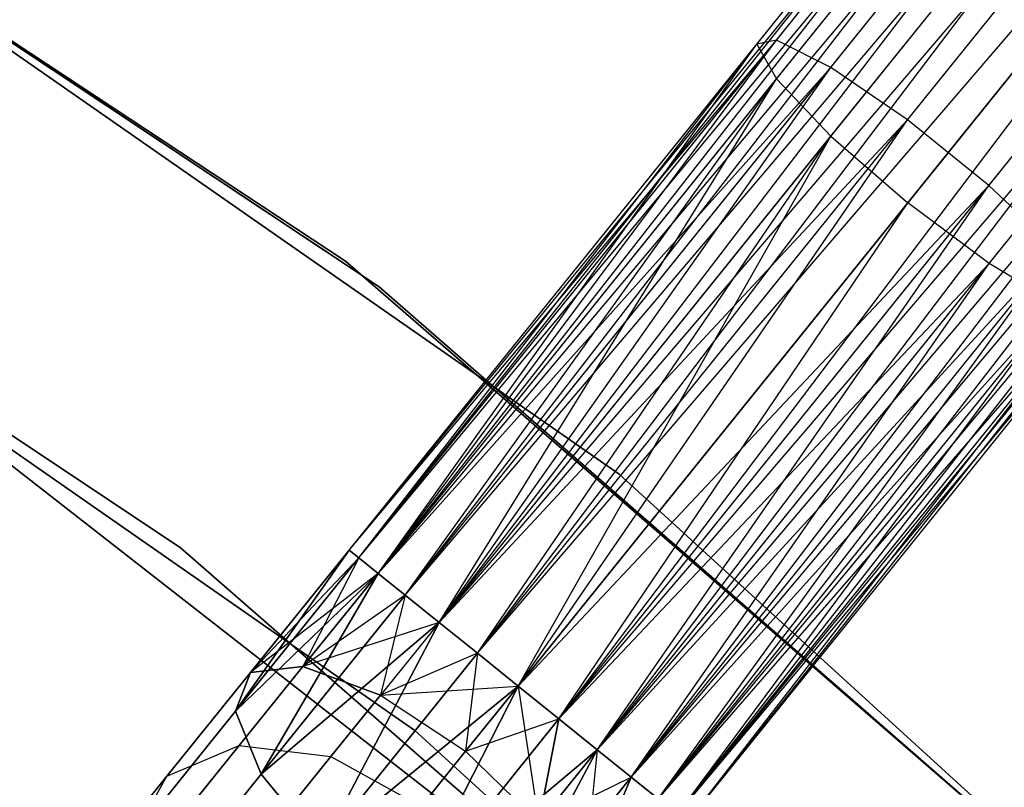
# Model space of a CAD drawing. Extents: x -91 to 91, y -91 to 262.
# Tile 459 of 480: x 36.89 to 41.39, y 48.18 to 51.7. Entities that reach past the tile are written whole.
import ezdxf

# ---------------------------------------------------------------- set-up
doc = ezdxf.new("R2010")
doc.units = 0
doc.header["$LTSCALE"] = 25.4
doc.layers.get('0').update_dxf_attribs({"linetype": 'CONTINUOUS'})

# ---------------------------------------------------------------- blocks, each defined once
blk = doc.blocks.new('ETE0_STL_1')
at = {"color": 0}
for p, q in [((38.395, 49.2681, 169.8871), (43.2205, 55.2582, 170.1281)), ((38.395, 49.2681, 169.8871), (43.2205, 55.2582, 170.1281)), ((38.395, 49.2681, 170.1281), (43.2205, 55.2582, 170.1281)), ((38.395, 49.2681, 170.1281), (43.2205, 55.2582, 170.1281)), ((38.4399, 49.2319, 170.3622), (43.2205, 55.2582, 170.1281)), ((38.4399, 49.2319, 170.3622), (43.2205, 55.2582, 170.1281)), ((38.395, 49.2681, 169.8871), (43.2654, 55.222, 169.653)), ((38.395, 49.2681, 169.8871), (43.2654, 55.222, 169.653)), ((38.4399, 49.2319, 169.653), (43.2654, 55.222, 169.653)), ((38.4399, 49.2319, 169.653), (43.2654, 55.222, 169.653)), ((38.5272, 49.1616, 169.4395), (43.2654, 55.222, 169.653)), ((38.5272, 49.1616, 169.4395), (43.2654, 55.222, 169.653)), ((38.3787, 50.5898, 158.5), (31.4471, 55.1664, 158.5)), ((31.4471, 55.1664, 159.5), (38.3787, 50.5898, 159.5)), ((38.3787, 50.5898, 158.5), (31.4471, 55.1664, 158.5)), ((31.4471, 55.1664, 159.5), (38.3787, 50.5898, 159.5)), ((38.4399, 49.2319, 170.3622), (43.3527, 55.1517, 170.5757)), ((38.4399, 49.2319, 170.3622), (43.3527, 55.1517, 170.5757)), ((38.5272, 49.1616, 170.5757), (43.3527, 55.1517, 170.5757)), ((38.5272, 49.1616, 170.5757), (43.3527, 55.1517, 170.5757)), ((38.6517, 49.0613, 170.7561), (43.3527, 55.1517, 170.5757)), ((38.6517, 49.0613, 170.7561), (43.3527, 55.1517, 170.5757)), ((31.6151, 55.0703, 159.5), (38.5328, 50.4725, 159.5)), ((38.5328, 50.4725, 169), (31.6151, 55.0703, 169)), ((31.6151, 55.0703, 159.5), (38.5328, 50.4725, 159.5)), ((38.5328, 50.4725, 169), (31.6151, 55.0703, 169)), ((38.5272, 49.1616, 169.4395), (43.4771, 55.0514, 169.2591)), ((38.5272, 49.1616, 169.4395), (43.4771, 55.0514, 169.2591)), ((38.6517, 49.0613, 169.2591), (43.4771, 55.0514, 169.2591)), ((38.6517, 49.0613, 169.2591), (43.4771, 55.0514, 169.2591)), ((38.8062, 48.9369, 169.1222), (43.4771, 55.0514, 169.2591)), ((38.8062, 48.9369, 169.1222), (43.4771, 55.0514, 169.2591)), ((38.6517, 49.0613, 170.7561), (43.6316, 54.9269, 170.8931)), ((38.6517, 49.0613, 170.7561), (43.6316, 54.9269, 170.8931)), ((38.8062, 48.9369, 170.8931), (43.6316, 54.9269, 170.8931)), ((38.8062, 48.9369, 170.8931), (43.6316, 54.9269, 170.8931)), ((38.9817, 48.7955, 170.9785), (43.6316, 54.9269, 170.8931)), ((38.9817, 48.7955, 170.9785), (43.6316, 54.9269, 170.8931)), ((38.8062, 48.9369, 169.1222), (43.8072, 54.7855, 169.0367)), ((38.8062, 48.9369, 169.1222), (43.8072, 54.7855, 169.0367)), ((38.9817, 48.7955, 169.0367), (43.8072, 54.7855, 169.0367)), ((38.9817, 48.7955, 169.0367), (43.8072, 54.7855, 169.0367)), ((38.9817, 48.7955, 170.9785), (43.9935, 54.6354, 171.0076)), ((38.9817, 48.7955, 170.9785), (43.9935, 54.6354, 171.0076)), ((39.1681, 48.6453, 169.0076), (43.9935, 54.6354, 169.0076)), ((39.1681, 48.6453, 169.0076), (43.9935, 54.6354, 169.0076)), ((39.1681, 48.6453, 171.0076), (43.9935, 54.6354, 171.0076)), ((39.1681, 48.6453, 171.0076), (43.9935, 54.6354, 171.0076)), ((43.9935, 54.6354, 171.0076), (39.3544, 48.4952, 170.9785)), ((43.9935, 54.6354, 171.0076), (39.3544, 48.4952, 170.9785)), ((39.3544, 48.4952, 169.0367), (44.1799, 54.4853, 169.0367)), ((39.3544, 48.4952, 169.0367), (44.1799, 54.4853, 169.0367)), ((39.53, 48.3538, 169.1222), (44.1799, 54.4853, 169.0367)), ((39.53, 48.3538, 169.1222), (44.1799, 54.4853, 169.0367)), ((39.631, 49.6149, 330.5076), (32.8159, 54.3633, 330.5076)), ((32.8159, 54.3633, 321.0076), (39.631, 49.6149, 321.0076)), ((39.631, 49.6149, 330.5076), (32.8159, 54.3633, 330.5076)), ((32.8159, 54.3633, 321.0076), (39.631, 49.6149, 321.0076)), ((39.3544, 48.4952, 170.9785), (44.3554, 54.3439, 170.8931)), ((39.3544, 48.4952, 170.9785), (44.3554, 54.3439, 170.8931)), ((39.53, 48.3538, 170.8931), (44.3554, 54.3439, 170.8931)), ((39.53, 48.3538, 170.8931), (44.3554, 54.3439, 170.8931)), ((39.6845, 48.2293, 170.7561), (44.3554, 54.3439, 170.8931)), ((39.6845, 48.2293, 170.7561), (44.3554, 54.3439, 170.8931)), ((39.53, 48.3538, 169.1222), (44.5099, 54.2194, 169.2591)), ((39.53, 48.3538, 169.1222), (44.5099, 54.2194, 169.2591)), ((39.6845, 48.2293, 169.2591), (44.5099, 54.2194, 169.2591)), ((39.6845, 48.2293, 169.2591), (44.5099, 54.2194, 169.2591)), ((39.809, 48.129, 169.4395), (44.5099, 54.2194, 169.2591)), ((39.809, 48.129, 169.4395), (44.5099, 54.2194, 169.2591)), ((39.6845, 48.2293, 170.7561), (44.6344, 54.1191, 170.5757)), ((39.6845, 48.2293, 170.7561), (44.6344, 54.1191, 170.5757)), ((39.809, 48.129, 170.5757), (44.6344, 54.1191, 170.5757)), ((39.809, 48.129, 170.5757), (44.6344, 54.1191, 170.5757)), ((39.8962, 48.0588, 170.3622), (44.6344, 54.1191, 170.5757)), ((39.8962, 48.0588, 170.3622), (44.6344, 54.1191, 170.5757)), ((39.809, 48.129, 169.4395), (44.7217, 54.0488, 169.653)), ((39.809, 48.129, 169.4395), (44.7217, 54.0488, 169.653)), ((39.8962, 48.0588, 169.653), (44.7217, 54.0488, 169.653)), ((39.8962, 48.0588, 169.653), (44.7217, 54.0488, 169.653)), ((39.8962, 48.0588, 170.3622), (44.7666, 54.0126, 170.1281)), ((39.8962, 48.0588, 170.3622), (44.7666, 54.0126, 170.1281)), ((39.9411, 48.0226, 169.8871), (44.7217, 54.0488, 169.653)), ((39.9411, 48.0226, 169.8871), (44.7217, 54.0488, 169.653)), ((39.9411, 48.0226, 170.1281), (44.7666, 54.0126, 170.1281)), ((39.9411, 48.0226, 170.1281), (44.7666, 54.0126, 170.1281)), ((39.9411, 48.0226, 169.8871), (44.7666, 54.0126, 170.1281)), ((39.9411, 48.0226, 169.8871), (44.7666, 54.0126, 170.1281)), ((40.3494, 51.6022, 320.1334), (42.2159, 53.9192, 319.4519)), ((40.3494, 51.6022, 320.1334), (42.2159, 53.9192, 319.4519)), ((40.2599, 51.5831, 319.6635), (42.0828, 53.846, 318.998)), ((40.2599, 51.5831, 319.6635), (42.0828, 53.846, 318.998)), ((40.5981, 51.4775, 320.5228), (42.5007, 53.8393, 319.8282)), ((40.5981, 51.4775, 320.5228), (42.5007, 53.8393, 319.8282)), ((37.6225, 49.2803, 159.5), (30.8683, 53.7694, 159.5)), ((30.8683, 53.7694, 169), (37.6225, 49.2803, 169)), ((30.8683, 53.7694, 169), (37.6225, 49.2803, 169)), ((37.6225, 49.2803, 159.5), (30.8683, 53.7694, 159.5)), ((40.3501, 51.4245, 319.2211), (42.132, 53.6364, 318.5705)), ((40.3501, 51.4245, 319.2211), (42.132, 53.6364, 318.5705)), ((40.949, 51.2375, 320.7428), (42.872, 53.6247, 320.0407)), ((40.949, 51.2375, 320.7428), (42.872, 53.6247, 320.0407)), ((40.5993, 51.1628, 318.9072), (42.3521, 53.3386, 318.2673)), ((40.5993, 51.1628, 318.9072), (42.3521, 53.3386, 318.2673)), ((41.3217, 50.9373, 320.7428), (43.2448, 53.3244, 320.0407)), ((41.3217, 50.9373, 320.7428), (43.2448, 53.3244, 320.0407)), ((32.0407, 53.0791, 330.5076), (38.6948, 48.4429, 330.5076)), ((38.6948, 48.4429, 321.0076), (32.0407, 53.0791, 321.0076)), ((38.6948, 48.4429, 321.0076), (32.0407, 53.0791, 321.0076)), ((32.0407, 53.0791, 330.5076), (38.6948, 48.4429, 330.5076)), ((42.6928, 53.0207, 318.1579), (40.9504, 50.8579, 318.794)), ((42.6928, 53.0207, 318.1579), (40.9504, 50.8579, 318.794)), ((41.3231, 50.5797, 318.9072), (43.0759, 52.7555, 318.2673)), ((41.3231, 50.5797, 318.9072), (43.0759, 52.7555, 318.2673)), ((38.395, 49.2681, 320.1281), (40.3494, 51.6022, 320.1334)), ((38.395, 49.2681, 320.1281), (40.3494, 51.6022, 320.1334)), ((38.395, 49.2681, 320.1281), (40.2599, 51.5831, 319.6635)), ((38.395, 49.2681, 319.8871), (40.2599, 51.5831, 319.6635)), ((38.395, 49.2681, 319.8871), (40.2599, 51.5831, 319.6635)), ((38.395, 49.2681, 320.1281), (40.2599, 51.5831, 319.6635)), ((38.4399, 49.2319, 320.3622), (40.3494, 51.6022, 320.1334)), ((38.4399, 49.2319, 320.3622), (40.3494, 51.6022, 320.1334)), ((38.4399, 49.2319, 319.653), (40.2599, 51.5831, 319.6635)), ((38.4399, 49.2319, 319.653), (40.2599, 51.5831, 319.6635)), ((38.5272, 49.1616, 320.5757), (40.3494, 51.6022, 320.1334)), ((38.5272, 49.1616, 320.5757), (40.3494, 51.6022, 320.1334)), ((38.5272, 49.1616, 319.4395), (40.2599, 51.5831, 319.6635)), ((38.5272, 49.1616, 319.4395), (40.2599, 51.5831, 319.6635)), ((40.3494, 51.6022, 320.1334), (40.2599, 51.5831, 319.6635)), ((40.3494, 51.6022, 320.1334), (40.2599, 51.5831, 319.6635)), ((40.2599, 51.5831, 319.6635), (40.3501, 51.4245, 319.2211)), ((40.2599, 51.5831, 319.6635), (40.3501, 51.4245, 319.2211)), ((40.5981, 51.4775, 320.5228), (40.3494, 51.6022, 320.1334)), ((40.5981, 51.4775, 320.5228), (40.3494, 51.6022, 320.1334)), ((38.5272, 49.1616, 320.5757), (40.5981, 51.4775, 320.5228)), ((38.5272, 49.1616, 320.5757), (40.5981, 51.4775, 320.5228)), ((38.6517, 49.0613, 320.7561), (40.5981, 51.4775, 320.5228)), ((38.6517, 49.0613, 320.7561), (40.5981, 51.4775, 320.5228)), ((38.8062, 48.9369, 320.8931), (40.5981, 51.4775, 320.5228)), ((38.8062, 48.9369, 320.8931), (40.5981, 51.4775, 320.5228)), ((40.949, 51.2375, 320.7428), (40.5981, 51.4775, 320.5228)), ((40.949, 51.2375, 320.7428), (40.5981, 51.4775, 320.5228)), ((38.5272, 49.1616, 319.4395), (40.3501, 51.4245, 319.2211)), ((38.5272, 49.1616, 319.4395), (40.3501, 51.4245, 319.2211)), ((38.6517, 49.0613, 319.2591), (40.3501, 51.4245, 319.2211)), ((38.6517, 49.0613, 319.2591), (40.3501, 51.4245, 319.2211)), ((38.8062, 48.9369, 319.1222), (40.3501, 51.4245, 319.2211)), ((38.8062, 48.9369, 319.1222), (40.3501, 51.4245, 319.2211)), ((40.3501, 51.4245, 319.2211), (40.5993, 51.1628, 318.9072)), ((40.3501, 51.4245, 319.2211), (40.5993, 51.1628, 318.9072)), ((41.2237, 46.243, 327.5076), (34.8351, 51.2281, 327.5076)), ((34.8351, 51.2281, 328.5076), (41.2237, 46.243, 328.5076)), ((41.2237, 46.243, 327.5076), (34.8351, 51.2281, 327.5076)), ((34.8351, 51.2281, 328.5076), (41.2237, 46.243, 328.5076)), ((38.8062, 48.9369, 320.8931), (40.949, 51.2375, 320.7428)), ((38.8062, 48.9369, 320.8931), (40.949, 51.2375, 320.7428)), ((38.9817, 48.7955, 320.9785), (40.949, 51.2375, 320.7428)), ((38.9817, 48.7955, 320.9785), (40.949, 51.2375, 320.7428)), ((39.1681, 48.6453, 321.0076), (40.949, 51.2375, 320.7428)), ((39.1681, 48.6453, 321.0076), (40.949, 51.2375, 320.7428)), ((41.3217, 50.9373, 320.7428), (40.949, 51.2375, 320.7428)), ((41.3217, 50.9373, 320.7428), (40.949, 51.2375, 320.7428)), ((38.8062, 48.9369, 319.1222), (40.5993, 51.1628, 318.9072)), ((38.8062, 48.9369, 319.1222), (40.5993, 51.1628, 318.9072)), ((38.9817, 48.7955, 319.0367), (40.5993, 51.1628, 318.9072)), ((38.9817, 48.7955, 319.0367), (40.5993, 51.1628, 318.9072)), ((39.1681, 48.6453, 319.0076), (40.5993, 51.1628, 318.9072)), ((39.1681, 48.6453, 319.0076), (40.5993, 51.1628, 318.9072)), ((40.5993, 51.1628, 318.9072), (40.9504, 50.8579, 318.794)), ((40.5993, 51.1628, 318.9072), (40.9504, 50.8579, 318.794)), ((39.1681, 48.6453, 321.0076), (41.3217, 50.9373, 320.7428)), ((39.1681, 48.6453, 321.0076), (41.3217, 50.9373, 320.7428)), ((39.3544, 48.4952, 320.9785), (41.3217, 50.9373, 320.7428)), ((39.3544, 48.4952, 320.9785), (41.3217, 50.9373, 320.7428)), ((39.53, 48.3538, 320.8931), (41.3217, 50.9373, 320.7428)), ((39.53, 48.3538, 320.8931), (41.3217, 50.9373, 320.7428)), ((41.6309, 50.6455, 320.5228), (41.3217, 50.9373, 320.7428)), ((41.6309, 50.6455, 320.5228), (41.3217, 50.9373, 320.7428)), ((40.9504, 50.8579, 318.794), (39.1681, 48.6453, 319.0076)), ((40.9504, 50.8579, 318.794), (39.1681, 48.6453, 319.0076)), ((39.3544, 48.4952, 319.0367), (40.9504, 50.8579, 318.794)), ((39.3544, 48.4952, 319.0367), (40.9504, 50.8579, 318.794)), ((41.3231, 50.5797, 318.9072), (40.9504, 50.8579, 318.794)), ((41.3231, 50.5797, 318.9072), (40.9504, 50.8579, 318.794)), ((39.53, 48.3538, 320.8931), (41.6309, 50.6455, 320.5228)), ((39.53, 48.3538, 320.8931), (41.6309, 50.6455, 320.5228)), ((39.6845, 48.2293, 320.7561), (41.6309, 50.6455, 320.5228)), ((39.6845, 48.2293, 320.7561), (41.6309, 50.6455, 320.5228)), ((39.809, 48.129, 320.5757), (41.6309, 50.6455, 320.5228)), ((39.809, 48.129, 320.5757), (41.6309, 50.6455, 320.5228)), ((44.6537, 45.1475, 158.5), (38.3787, 50.5898, 158.5)), ((38.3787, 50.5898, 158.5), (38.3787, 50.5898, 159.5)), ((38.3787, 50.5898, 159.5), (44.6537, 45.1475, 159.5)), ((38.3787, 50.5898, 158.5), (38.3787, 50.5898, 159.5)), ((44.6537, 45.1475, 158.5), (38.3787, 50.5898, 158.5)), ((38.3787, 50.5898, 159.5), (44.6537, 45.1475, 159.5)), ((39.3544, 48.4952, 319.0367), (41.3231, 50.5797, 318.9072)), ((39.3544, 48.4952, 319.0367), (41.3231, 50.5797, 318.9072)), ((39.53, 48.3538, 319.1222), (41.3231, 50.5797, 318.9072)), ((39.53, 48.3538, 319.1222), (41.3231, 50.5797, 318.9072)), ((39.6845, 48.2293, 319.2591), (41.3231, 50.5797, 318.9072)), ((39.6845, 48.2293, 319.2591), (41.3231, 50.5797, 318.9072)), ((41.6319, 50.3919, 319.2211), (41.3231, 50.5797, 318.9072)), ((41.6319, 50.3919, 319.2211), (41.3231, 50.5797, 318.9072)), ((38.5328, 50.4725, 159.5), (44.7911, 45.0112, 159.5)), ((44.7911, 45.0112, 169), (38.5328, 50.4725, 169)), ((38.5328, 50.4725, 159.5), (44.7911, 45.0112, 159.5)), ((38.5328, 50.4725, 159.5), (38.5328, 50.4725, 169)), ((44.7911, 45.0112, 169), (38.5328, 50.4725, 169)), ((38.5328, 50.4725, 159.5), (38.5328, 50.4725, 169)), ((39.809, 48.129, 320.5757), (41.8057, 50.4291, 320.1334)), ((39.809, 48.129, 320.5757), (41.8057, 50.4291, 320.1334)), ((39.8962, 48.0588, 320.3622), (41.8057, 50.4291, 320.1334)), ((39.8962, 48.0588, 320.3622), (41.8057, 50.4291, 320.1334)), ((39.9411, 48.0226, 320.1281), (41.8057, 50.4291, 320.1334)), ((39.9411, 48.0226, 320.1281), (41.8057, 50.4291, 320.1334)), ((39.6845, 48.2293, 319.2591), (41.6319, 50.3919, 319.2211)), ((39.6845, 48.2293, 319.2591), (41.6319, 50.3919, 319.2211)), ((39.809, 48.129, 319.4395), (41.6319, 50.3919, 319.2211)), ((39.809, 48.129, 319.4395), (41.6319, 50.3919, 319.2211)), ((39.8962, 48.0588, 319.653), (41.6319, 50.3919, 319.2211)), ((39.8962, 48.0588, 319.653), (41.6319, 50.3919, 319.2211)), ((39.8962, 48.0588, 319.653), (41.806, 50.3375, 319.6635)), ((39.8962, 48.0588, 319.653), (41.806, 50.3375, 319.6635)), ((39.9411, 48.0226, 319.8871), (41.806, 50.3375, 319.6635)), ((39.9411, 48.0226, 320.1281), (41.806, 50.3375, 319.6635)), ((39.9411, 48.0226, 320.1281), (41.806, 50.3375, 319.6635)), ((39.9411, 48.0226, 319.8871), (41.806, 50.3375, 319.6635)), ((45.768, 44.0175, 330.5076), (39.631, 49.6149, 330.5076)), ((39.631, 49.6149, 321.0076), (45.768, 44.0175, 321.0076)), ((39.631, 49.6149, 330.5076), (39.631, 49.6149, 321.0076)), ((45.768, 44.0175, 330.5076), (39.631, 49.6149, 330.5076)), ((39.631, 49.6149, 321.0076), (45.768, 44.0175, 321.0076)), ((39.631, 49.6149, 330.5076), (39.631, 49.6149, 321.0076)), ((43.733, 43.9479, 159.5), (37.6225, 49.2803, 159.5)), ((37.6225, 49.2803, 169), (43.733, 43.9479, 169)), ((37.6225, 49.2803, 169), (43.733, 43.9479, 169)), ((37.6225, 49.2803, 169), (37.6225, 49.2803, 159.5)), ((43.733, 43.9479, 159.5), (37.6225, 49.2803, 159.5)), ((37.6225, 49.2803, 169), (37.6225, 49.2803, 159.5)), ((37.8746, 48.5302, 319.8322), (38.395, 49.2681, 319.8871)), ((37.8746, 48.5302, 319.8322), (38.395, 49.2681, 319.8871)), ((38.395, 49.2681, 170.1281), (37.8746, 48.5302, 170.183)), ((38.395, 49.2681, 170.1281), (37.8746, 48.5302, 170.183)), ((37.9438, 48.708, 320.2712), (38.395, 49.2681, 319.8871)), ((37.9438, 48.708, 320.2712), (38.395, 49.2681, 320.1281)), ((37.9438, 48.708, 320.2712), (38.395, 49.2681, 319.8871)), ((37.9438, 48.708, 320.2712), (38.395, 49.2681, 320.1281)), ((38.395, 49.2681, 169.8871), (37.9438, 48.708, 169.744)), ((38.395, 49.2681, 170.1281), (37.9438, 48.708, 169.744)), ((38.395, 49.2681, 170.1281), (37.9438, 48.708, 169.744)), ((38.395, 49.2681, 169.8871), (37.9438, 48.708, 169.744)), ((38.395, 49.2681, 319.8871), (38.4399, 49.2319, 319.653)), ((38.4399, 49.2319, 320.3622), (38.395, 49.2681, 320.1281)), ((38.395, 49.2681, 319.8871), (38.4399, 49.2319, 319.653)), ((38.4399, 49.2319, 320.3622), (38.395, 49.2681, 320.1281)), ((38.4399, 49.2319, 169.653), (38.395, 49.2681, 169.8871)), ((38.395, 49.2681, 170.1281), (38.4399, 49.2319, 170.3622)), ((38.395, 49.2681, 170.1281), (38.4399, 49.2319, 170.3622)), ((38.4399, 49.2319, 169.653), (38.395, 49.2681, 169.8871)), ((37.8746, 48.5302, 319.8322), (38.4399, 49.2319, 319.653)), ((37.8746, 48.5302, 319.8322), (38.4399, 49.2319, 319.653)), ((38.4399, 49.2319, 170.3622), (37.8746, 48.5302, 170.183)), ((38.4399, 49.2319, 170.3622), (37.8746, 48.5302, 170.183)), ((38.4399, 49.2319, 320.3622), (37.9438, 48.708, 320.2712)), ((38.4399, 49.2319, 320.3622), (37.9438, 48.708, 320.2712)), ((38.4399, 49.2319, 169.653), (37.9438, 48.708, 169.744)), ((38.4399, 49.2319, 169.653), (37.9438, 48.708, 169.744)), ((38.4399, 49.2319, 169.653), (38.1834, 48.7349, 169.3306)), ((38.4399, 49.2319, 169.653), (38.1834, 48.7349, 169.3306)), ((38.4399, 49.2319, 319.653), (38.5272, 49.1616, 319.4395)), ((38.5272, 49.1616, 320.5757), (38.4399, 49.2319, 320.3622)), ((38.4399, 49.2319, 319.653), (38.5272, 49.1616, 319.4395)), ((38.5272, 49.1616, 320.5757), (38.4399, 49.2319, 320.3622)), ((38.5272, 49.1616, 169.4395), (38.4399, 49.2319, 169.653)), ((38.4399, 49.2319, 170.3622), (38.5272, 49.1616, 170.5757)), ((38.4399, 49.2319, 170.3622), (38.5272, 49.1616, 170.5757)), ((38.5272, 49.1616, 169.4395), (38.4399, 49.2319, 169.653)), ((37.8746, 48.5302, 319.8322), (38.5272, 49.1616, 319.4395)), ((37.8746, 48.5302, 319.8322), (38.5272, 49.1616, 319.4395)), ((38.5272, 49.1616, 170.5757), (37.8746, 48.5302, 170.183)), ((38.5272, 49.1616, 170.5757), (37.8746, 48.5302, 170.183)), ((38.5272, 49.1616, 320.5757), (37.9438, 48.708, 320.2712)), ((38.5272, 49.1616, 320.5757), (37.9438, 48.708, 320.2712)), ((37.9918, 48.2423, 319.4683), (38.5272, 49.1616, 319.4395)), ((37.9918, 48.2423, 319.4683), (38.5272, 49.1616, 319.4395)), ((38.5272, 49.1616, 170.5757), (37.9918, 48.2423, 170.5469)), ((38.5272, 49.1616, 170.5757), (37.9918, 48.2423, 170.5469)), ((38.1834, 48.7349, 320.6847), (38.5272, 49.1616, 320.5757)), ((38.1834, 48.7349, 320.6847), (38.5272, 49.1616, 320.5757)), ((38.5272, 49.1616, 169.4395), (38.1834, 48.7349, 169.3306)), ((38.5272, 49.1616, 169.4395), (38.1834, 48.7349, 169.3306)), ((38.5272, 49.1616, 319.4395), (38.6517, 49.0613, 319.2591)), ((38.6517, 49.0613, 320.7561), (38.5272, 49.1616, 320.5757)), ((38.5272, 49.1616, 319.4395), (38.6517, 49.0613, 319.2591)), ((38.6517, 49.0613, 320.7561), (38.5272, 49.1616, 320.5757)), ((38.6517, 49.0613, 169.2591), (38.5272, 49.1616, 169.4395)), ((38.5272, 49.1616, 170.5757), (38.6517, 49.0613, 170.7561)), ((38.5272, 49.1616, 170.5757), (38.6517, 49.0613, 170.7561)), ((38.6517, 49.0613, 169.2591), (38.5272, 49.1616, 169.4395)), ((37.9918, 48.2423, 319.4683), (38.6517, 49.0613, 319.2591)), ((37.9918, 48.2423, 319.4683), (38.6517, 49.0613, 319.2591)), ((38.6517, 49.0613, 170.7561), (37.9918, 48.2423, 170.5469)), ((38.6517, 49.0613, 170.7561), (37.9918, 48.2423, 170.5469)), ((38.6517, 49.0613, 320.7561), (38.1834, 48.7349, 320.6847)), ((38.6517, 49.0613, 320.7561), (38.1834, 48.7349, 320.6847)), ((38.6517, 49.0613, 169.2591), (38.1834, 48.7349, 169.3306)), ((38.6517, 49.0613, 169.2591), (38.1834, 48.7349, 169.3306)), ((38.6517, 49.0613, 169.2591), (38.5386, 48.6047, 169.0373)), ((38.6517, 49.0613, 169.2591), (38.5386, 48.6047, 169.0373)), ((38.6517, 49.0613, 319.2591), (38.8062, 48.9369, 319.1222)), ((38.8062, 48.9369, 320.8931), (38.6517, 49.0613, 320.7561)), ((38.6517, 49.0613, 319.2591), (38.8062, 48.9369, 319.1222)), ((38.8062, 48.9369, 320.8931), (38.6517, 49.0613, 320.7561)), ((38.8062, 48.9369, 169.1222), (38.6517, 49.0613, 169.2591)), ((38.6517, 49.0613, 170.7561), (38.8062, 48.9369, 170.8931)), ((38.6517, 49.0613, 170.7561), (38.8062, 48.9369, 170.8931)), ((38.8062, 48.9369, 169.1222), (38.6517, 49.0613, 169.2591)), ((37.9918, 48.2423, 319.4683), (38.8062, 48.9369, 319.1222)), ((37.9918, 48.2423, 319.4683), (38.8062, 48.9369, 319.1222)), ((38.8062, 48.9369, 170.8931), (37.9918, 48.2423, 170.5469)), ((38.8062, 48.9369, 170.8931), (37.9918, 48.2423, 170.5469)), ((38.8062, 48.9369, 320.8931), (38.1834, 48.7349, 320.6847)), ((38.8062, 48.9369, 320.8931), (38.1834, 48.7349, 320.6847)), ((38.2684, 47.9101, 319.2628), (38.8062, 48.9369, 319.1222)), ((38.2684, 47.9101, 319.2628), (38.8062, 48.9369, 319.1222)), ((38.8062, 48.9369, 170.8931), (38.2684, 47.9101, 170.7524)), ((38.8062, 48.9369, 170.8931), (38.2684, 47.9101, 170.7524)), ((38.8062, 48.9369, 320.8931), (38.5386, 48.6047, 320.9779)), ((38.8062, 48.9369, 320.8931), (38.5386, 48.6047, 320.9779)), ((38.8062, 48.9369, 169.1222), (38.5386, 48.6047, 169.0373)), ((38.8062, 48.9369, 169.1222), (38.5386, 48.6047, 169.0373)), ((38.8062, 48.9369, 319.1222), (38.9817, 48.7955, 319.0367)), ((38.9817, 48.7955, 320.9785), (38.8062, 48.9369, 320.8931)), ((38.8062, 48.9369, 319.1222), (38.9817, 48.7955, 319.0367)), ((38.9817, 48.7955, 320.9785), (38.8062, 48.9369, 320.8931)), ((38.9817, 48.7955, 169.0367), (38.8062, 48.9369, 169.1222)), ((38.8062, 48.9369, 170.8931), (38.9817, 48.7955, 170.9785)), ((38.8062, 48.9369, 170.8931), (38.9817, 48.7955, 170.9785)), ((38.9817, 48.7955, 169.0367), (38.8062, 48.9369, 169.1222)), ((38.2684, 47.9101, 319.2628), (38.9817, 48.7955, 319.0367)), ((38.2684, 47.9101, 319.2628), (38.9817, 48.7955, 319.0367)), ((38.9817, 48.7955, 170.9785), (38.2684, 47.9101, 170.7524)), ((38.9817, 48.7955, 170.9785), (38.2684, 47.9101, 170.7524)), ((38.9817, 48.7955, 320.9785), (38.5386, 48.6047, 320.9779)), ((38.9817, 48.7955, 320.9785), (38.5386, 48.6047, 320.9779)), ((38.9817, 48.7955, 169.0367), (38.5386, 48.6047, 169.0373)), ((38.9817, 48.7955, 169.0367), (38.5386, 48.6047, 169.0373)), ((38.9817, 48.7955, 169.0367), (38.928, 48.3473, 168.9315)), ((38.9817, 48.7955, 169.0367), (38.928, 48.3473, 168.9315)), ((38.9817, 48.7955, 319.0367), (39.1681, 48.6453, 319.0076)), ((39.1681, 48.6453, 321.0076), (38.9817, 48.7955, 320.9785)), ((38.9817, 48.7955, 319.0367), (39.1681, 48.6453, 319.0076)), ((39.1681, 48.6453, 321.0076), (38.9817, 48.7955, 320.9785)), ((39.1681, 48.6453, 169.0076), (38.9817, 48.7955, 169.0367)), ((38.9817, 48.7955, 170.9785), (39.1681, 48.6453, 171.0076)), ((38.9817, 48.7955, 170.9785), (39.1681, 48.6453, 171.0076)), ((39.1681, 48.6453, 169.0076), (38.9817, 48.7955, 169.0367)), ((37.5613, 48.2332, 320.6786), (37.9438, 48.708, 320.2712)), ((37.5613, 48.2332, 320.6786), (37.9438, 48.708, 320.2712)), ((37.9438, 48.708, 169.744), (37.5613, 48.2332, 169.3366)), ((37.9438, 48.708, 169.744), (37.5613, 48.2332, 169.3366)), ((37.8746, 48.5302, 319.8322), (37.9438, 48.708, 320.2712)), ((37.8746, 48.5302, 319.8322), (37.9438, 48.708, 320.2712)), ((37.9438, 48.708, 169.744), (37.8746, 48.5302, 170.183)), ((37.9438, 48.708, 169.744), (37.8746, 48.5302, 170.183)), ((37.892, 48.3731, 320.9951), (38.1834, 48.7349, 320.6847)), ((37.892, 48.3731, 320.9951), (38.1834, 48.7349, 320.6847)), ((38.1834, 48.7349, 169.3306), (37.892, 48.3731, 169.0201)), ((38.1834, 48.7349, 169.3306), (37.892, 48.3731, 169.0201)), ((37.9438, 48.708, 320.2712), (38.1834, 48.7349, 320.6847)), ((37.9438, 48.708, 320.2712), (38.1834, 48.7349, 320.6847)), ((38.1834, 48.7349, 169.3306), (37.9438, 48.708, 169.744)), ((38.1834, 48.7349, 169.3306), (37.9438, 48.708, 169.744)), ((38.5386, 48.6047, 320.9779), (38.1834, 48.7349, 320.6847)), ((38.5386, 48.6047, 320.9779), (38.1834, 48.7349, 320.6847)), ((38.1834, 48.7349, 169.3306), (38.5386, 48.6047, 169.0373)), ((38.1834, 48.7349, 169.3306), (38.5386, 48.6047, 169.0373)), ((38.2684, 47.9101, 319.2628), (39.1681, 48.6453, 319.0076)), ((38.2684, 47.9101, 319.2628), (39.1681, 48.6453, 319.0076)), ((39.1681, 48.6453, 171.0076), (38.2684, 47.9101, 170.7524)), ((39.1681, 48.6453, 171.0076), (38.2684, 47.9101, 170.7524)), ((38.5386, 48.6047, 320.9779), (39.1681, 48.6453, 321.0076)), ((38.5386, 48.6047, 320.9779), (39.1681, 48.6453, 321.0076)), ((38.6412, 47.6098, 319.2628), (39.1681, 48.6453, 319.0076)), ((38.6412, 47.6098, 319.2628), (39.1681, 48.6453, 319.0076)), ((39.1681, 48.6453, 171.0076), (38.6412, 47.6098, 170.7524)), ((39.1681, 48.6453, 171.0076), (38.6412, 47.6098, 170.7524)), ((39.1681, 48.6453, 321.0076), (38.928, 48.3473, 321.0837)), ((39.1681, 48.6453, 321.0076), (38.928, 48.3473, 321.0837)), ((38.928, 48.3473, 168.9315), (39.1681, 48.6453, 169.0076)), ((38.928, 48.3473, 168.9315), (39.1681, 48.6453, 169.0076)), ((39.3544, 48.4952, 320.9785), (39.1681, 48.6453, 321.0076)), ((39.1681, 48.6453, 319.0076), (39.3544, 48.4952, 319.0367)), ((39.3544, 48.4952, 320.9785), (39.1681, 48.6453, 321.0076)), ((39.1681, 48.6453, 319.0076), (39.3544, 48.4952, 319.0367)), ((39.3544, 48.4952, 169.0367), (39.1681, 48.6453, 169.0076)), ((39.1681, 48.6453, 171.0076), (39.3544, 48.4952, 170.9785)), ((39.1681, 48.6453, 169.0076), (39.2624, 48.0217, 169.0373)), ((39.3544, 48.4952, 169.0367), (39.1681, 48.6453, 169.0076)), ((39.1681, 48.6453, 169.0076), (39.2624, 48.0217, 169.0373)), ((39.1681, 48.6453, 171.0076), (39.3544, 48.4952, 170.9785)), ((38.3117, 48.3232, 321.2195), (38.5386, 48.6047, 320.9779)), ((38.3117, 48.3232, 321.2195), (38.5386, 48.6047, 320.9779)), ((38.5386, 48.6047, 169.0373), (38.3117, 48.3232, 168.7957)), ((38.5386, 48.6047, 169.0373), (38.3117, 48.3232, 168.7957)), ((38.5386, 48.6047, 320.9779), (38.928, 48.3473, 321.0837)), ((38.5386, 48.6047, 320.9779), (38.928, 48.3473, 321.0837)), ((38.5386, 48.6047, 169.0373), (38.928, 48.3473, 168.9315)), ((38.5386, 48.6047, 169.0373), (38.928, 48.3473, 168.9315)), ((37.3954, 47.9353, 320.3427), (37.8746, 48.5302, 319.8322)), ((37.3954, 47.9353, 320.3427), (37.8746, 48.5302, 319.8322)), ((37.8746, 48.5302, 170.183), (37.3954, 47.9353, 169.6726)), ((37.8746, 48.5302, 170.183), (37.3954, 47.9353, 169.6726)), ((37.9918, 48.2423, 319.4683), (37.8746, 48.5302, 319.8322)), ((37.9918, 48.2423, 319.4683), (37.8746, 48.5302, 319.8322)), ((37.8746, 48.5302, 170.183), (37.9918, 48.2423, 170.5469)), ((37.8746, 48.5302, 170.183), (37.9918, 48.2423, 170.5469)), ((38.6412, 47.6098, 319.2628), (39.3544, 48.4952, 319.0367)), ((38.6412, 47.6098, 319.2628), (39.3544, 48.4952, 319.0367)), ((39.3544, 48.4952, 170.9785), (38.6412, 47.6098, 170.7524)), ((39.3544, 48.4952, 170.9785), (38.6412, 47.6098, 170.7524)), ((38.928, 48.3473, 321.0837), (39.3544, 48.4952, 320.9785)), ((38.928, 48.3473, 321.0837), (39.3544, 48.4952, 320.9785)), ((39.2624, 48.0217, 320.9779), (39.3544, 48.4952, 320.9785)), ((39.2624, 48.0217, 320.9779), (39.3544, 48.4952, 320.9785)), ((39.3544, 48.4952, 169.0367), (39.2624, 48.0217, 169.0373)), ((39.3544, 48.4952, 169.0367), (39.2624, 48.0217, 169.0373)), ((39.53, 48.3538, 320.8931), (39.3544, 48.4952, 320.9785)), ((39.3544, 48.4952, 319.0367), (39.53, 48.3538, 319.1222)), ((39.53, 48.3538, 320.8931), (39.3544, 48.4952, 320.9785)), ((39.3544, 48.4952, 319.0367), (39.53, 48.3538, 319.1222)), ((39.3544, 48.4952, 170.9785), (39.53, 48.3538, 170.8931)), ((39.53, 48.3538, 169.1222), (39.3544, 48.4952, 169.0367)), ((39.53, 48.3538, 169.1222), (39.3544, 48.4952, 169.0367)), ((39.3544, 48.4952, 170.9785), (39.53, 48.3538, 170.8931)), ((38.6948, 48.4429, 330.5076), (44.6868, 42.9777, 330.5076)), ((44.6868, 42.9777, 321.0076), (38.6948, 48.4429, 321.0076)), ((38.6948, 48.4429, 321.0076), (38.6948, 48.4429, 330.5076)), ((38.6948, 48.4429, 321.0076), (38.6948, 48.4429, 330.5076)), ((44.6868, 42.9777, 321.0076), (38.6948, 48.4429, 321.0076)), ((38.6948, 48.4429, 330.5076), (44.6868, 42.9777, 330.5076)), ((37.5613, 48.2332, 320.6786), (37.892, 48.3731, 320.9951)), ((37.5613, 48.2332, 320.6786), (37.892, 48.3731, 320.9951)), ((37.5613, 48.2332, 169.3366), (37.892, 48.3731, 169.0201)), ((37.5613, 48.2332, 169.3366), (37.892, 48.3731, 169.0201)), ((37.6972, 48.1314, 321.4596), (37.892, 48.3731, 320.9951)), ((37.6972, 48.1314, 321.4596), (37.892, 48.3731, 320.9951)), ((37.892, 48.3731, 169.0201), (37.6972, 48.1314, 168.5556)), ((37.892, 48.3731, 169.0201), (37.6972, 48.1314, 168.5556)), ((37.892, 48.3731, 320.9951), (38.3117, 48.3232, 321.2195)), ((37.892, 48.3731, 320.9951), (38.3117, 48.3232, 321.2195)), ((37.892, 48.3731, 169.0201), (38.3117, 48.3232, 168.7957)), ((37.892, 48.3731, 169.0201), (38.3117, 48.3232, 168.7957)), ((38.6412, 47.6098, 319.2628), (39.53, 48.3538, 319.1222)), ((38.6412, 47.6098, 319.2628), (39.53, 48.3538, 319.1222)), ((39.53, 48.3538, 170.8931), (38.6412, 47.6098, 170.7524)), ((39.53, 48.3538, 170.8931), (38.6412, 47.6098, 170.7524)), ((38.928, 48.3473, 321.0837), (38.7245, 48.0947, 321.3005)), ((38.928, 48.3473, 321.0837), (38.7245, 48.0947, 321.3005)), ((38.7245, 48.0947, 168.7147), (38.928, 48.3473, 168.9315)), ((38.7245, 48.0947, 168.7147), (38.928, 48.3473, 168.9315)), ((38.928, 48.3473, 321.0837), (39.2624, 48.0217, 320.9779)), ((38.928, 48.3473, 321.0837), (39.2624, 48.0217, 320.9779)), ((39.2624, 48.0217, 169.0373), (38.928, 48.3473, 168.9315)), ((39.2624, 48.0217, 169.0373), (38.928, 48.3473, 168.9315)), ((39.0246, 47.4102, 319.4683), (39.53, 48.3538, 319.1222)), ((39.0246, 47.4102, 319.4683), (39.53, 48.3538, 319.1222)), ((39.53, 48.3538, 170.8931), (39.0246, 47.4102, 170.5469)), ((39.53, 48.3538, 170.8931), (39.0246, 47.4102, 170.5469)), ((39.2624, 48.0217, 320.9779), (39.53, 48.3538, 320.8931)), ((39.2624, 48.0217, 320.9779), (39.53, 48.3538, 320.8931)), ((39.53, 48.3538, 169.1222), (39.2624, 48.0217, 169.0373)), ((39.53, 48.3538, 169.1222), (39.2624, 48.0217, 169.0373)), ((39.53, 48.3538, 169.1222), (39.4652, 47.7023, 169.3306)), ((39.53, 48.3538, 169.1222), (39.4652, 47.7023, 169.3306)), ((39.6845, 48.2293, 320.7561), (39.53, 48.3538, 320.8931)), ((39.53, 48.3538, 319.1222), (39.6845, 48.2293, 319.2591)), ((39.6845, 48.2293, 320.7561), (39.53, 48.3538, 320.8931)), ((39.53, 48.3538, 319.1222), (39.6845, 48.2293, 319.2591)), ((39.53, 48.3538, 170.8931), (39.6845, 48.2293, 170.7561)), ((39.6845, 48.2293, 169.2591), (39.53, 48.3538, 169.1222)), ((39.6845, 48.2293, 169.2591), (39.53, 48.3538, 169.1222)), ((39.53, 48.3538, 170.8931), (39.6845, 48.2293, 170.7561)), ((38.1602, 48.135, 321.5811), (38.3117, 48.3232, 321.2195)), ((38.1602, 48.135, 321.5811), (38.3117, 48.3232, 321.2195)), ((38.3117, 48.3232, 168.7957), (38.1602, 48.135, 168.4341)), ((38.3117, 48.3232, 168.7957), (38.1602, 48.135, 168.4341)), ((38.3117, 48.3232, 321.2195), (38.7245, 48.0947, 321.3005)), ((38.3117, 48.3232, 321.2195), (38.7245, 48.0947, 321.3005)), ((38.3117, 48.3232, 168.7957), (38.7245, 48.0947, 168.7147)), ((38.3117, 48.3232, 168.7957), (38.7245, 48.0947, 168.7147)), ((37.3057, 47.9159, 321.2884), (37.5613, 48.2332, 320.6786)), ((37.3057, 47.9159, 321.2884), (37.5613, 48.2332, 320.6786)), ((37.5613, 48.2332, 169.3366), (37.3057, 47.9159, 168.7269)), ((37.5613, 48.2332, 169.3366), (37.3057, 47.9159, 168.7269)), ((37.3954, 47.9353, 320.3427), (37.5613, 48.2332, 320.6786)), ((37.3954, 47.9353, 320.3427), (37.5613, 48.2332, 320.6786)), ((37.3954, 47.9353, 169.6726), (37.5613, 48.2332, 169.3366)), ((37.3954, 47.9353, 169.6726), (37.5613, 48.2332, 169.3366)), ((37.4324, 47.5479, 320.0641), (37.9918, 48.2423, 319.4683)), ((37.4324, 47.5479, 320.0641), (37.9918, 48.2423, 319.4683)), ((37.9918, 48.2423, 170.5469), (37.4324, 47.5479, 169.9511)), ((37.9918, 48.2423, 170.5469), (37.4324, 47.5479, 169.9511)), ((38.2684, 47.9101, 319.2628), (37.9918, 48.2423, 319.4683)), ((38.2684, 47.9101, 319.2628), (37.9918, 48.2423, 319.4683)), ((37.9918, 48.2423, 170.5469), (38.2684, 47.9101, 170.7524)), ((37.9918, 48.2423, 170.5469), (38.2684, 47.9101, 170.7524)), ((39.0246, 47.4102, 319.4683), (39.6845, 48.2293, 319.2591)), ((39.0246, 47.4102, 319.4683), (39.6845, 48.2293, 319.2591)), ((39.6845, 48.2293, 170.7561), (39.0246, 47.4102, 170.5469)), ((39.6845, 48.2293, 170.7561), (39.0246, 47.4102, 170.5469)), ((39.2624, 48.0217, 320.9779), (39.6845, 48.2293, 320.7561)), ((39.2624, 48.0217, 320.9779), (39.6845, 48.2293, 320.7561)), ((39.4652, 47.7023, 320.6847), (39.6845, 48.2293, 320.7561)), ((39.4652, 47.7023, 320.6847), (39.6845, 48.2293, 320.7561)), ((39.6845, 48.2293, 169.2591), (39.4652, 47.7023, 169.3306)), ((39.6845, 48.2293, 169.2591), (39.4652, 47.7023, 169.3306)), ((39.809, 48.129, 320.5757), (39.6845, 48.2293, 320.7561)), ((39.6845, 48.2293, 319.2591), (39.809, 48.129, 319.4395)), ((39.809, 48.129, 320.5757), (39.6845, 48.2293, 320.7561)), ((39.6845, 48.2293, 319.2591), (39.809, 48.129, 319.4395)), ((39.6845, 48.2293, 170.7561), (39.809, 48.129, 170.5757)), ((39.809, 48.129, 169.4395), (39.6845, 48.2293, 169.2591)), ((39.809, 48.129, 169.4395), (39.6845, 48.2293, 169.2591)), ((39.6845, 48.2293, 170.7561), (39.809, 48.129, 170.5757))]:
    blk.add_line(p, q, dxfattribs=at)

msp = doc.modelspace()

# ---------------------------------------------------------------- block references
at = {"color": 253}
msp.add_blockref('ETE0_STL_1', (0, 0), dxfattribs=at)

doc.saveas('drawing.dxf')
